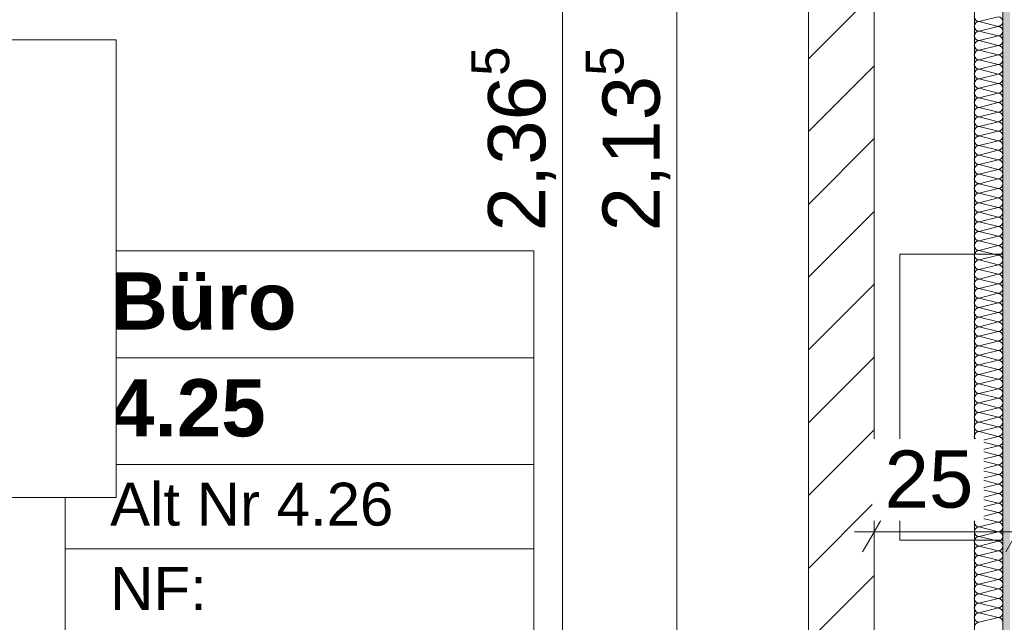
# Model space of a CAD drawing. Header units: metres. Extents: x -3.6 to 90.7, y -11.1 to 18.
# Tile 356 of 656: x 38.6 to 40.4, y 2 to 3. Entities that reach past the tile are written whole.
import ezdxf

# ---------------------------------------------------------------- set-up
doc = ezdxf.new("R2010")
doc.units = ezdxf.units.M
doc.header["$MEASUREMENT"] = 0
for name, pattern in [('DASHED', [0.015, 0.007, -0.008]), ('Strichlinie doppelt', [0.546806, 0.264583, -0.105833, 0.070556, -0.105833]), ('Wipeout_Contour', [1, 0, -1])]:
    doc.linetypes.add(name, pattern=pattern)
for name, color, linetype in [('152 - Bemaßung_ Beschriftung.Ausbau', 7, 'Continuous'), ('401 - Zone.Raum_ Raumbegrenzung_ Whg.', 7, 'Continuous'), ('451 - Universal.Achsen Raster', 7, 'Continuous'), ('605 - Struktur.Wand Innen', 7, 'Continuous'), ('650 - Abdeckung.Fußboden Aufbau', 7, 'Continuous'), ('701 - Einrichtung.Möbel', 7, 'Continuous'), ('Neubau_606 - Struktur.Wand Innen Ausbau', 7, 'Continuous'), ('Neubau_802 - HKLSE.Sanitär', 7, 'Continuous')]:
    doc.layers.add(name, color=color, linetype=linetype)
doc.styles.add('ERSTELLTER_STIL_1', font='txt')
doc.styles.add('ERSTELLTER_STIL_2', font='txt')
doc.dimstyles.new('ERSTELLTER_STIL__1', dxfattribs={"dimtxt": 0.1, "dimasz": 0.0532, "dimexe": 0.18, "dimexo": 0.0625, "dimgap": 0, "dimtad": 1, "dimzin": 0, "dimdsep": 46, "dimtxsty": 'ERSTELLTER_STIL_2', "dimblk": 'ARROWHEAD_2', "dimblk1": 'ARROWHEAD_2', "dimblk2": 'ARROWHEAD_2', "dimcen": 0.09, "dimse1": 1, "dimse2": 1, "dimclrd": 7, "dimclre": 7, "dimclrt": 7, "dimazin": 0, "dimtfac": 1, "dimtdec": 4, "dimtmove": 0, "dimatfit": 3, "dimfxl": 1, "dimtolj": 1, "dimtzin": 0, "dimarcsym": 0})
doc.dimstyles.new('ERSTELLTER_STIL__2', dxfattribs={"dimtxt": 0.1, "dimasz": 0.0532, "dimexe": 0.18, "dimexo": 0.0625, "dimgap": 0, "dimtad": 1, "dimzin": 0, "dimdsep": 46, "dimtxsty": 'ERSTELLTER_STIL_2', "dimblk": 'ARROWHEAD_2', "dimblk1": 'ARROWHEAD_2', "dimblk2": 'ARROWHEAD_2', "dimcen": 0.09, "dimse1": 1, "dimse2": 1, "dimclrd": 7, "dimclre": 7, "dimclrt": 7, "dimazin": 0, "dimtfac": 1, "dimtdec": 4, "dimtmove": 2, "dimatfit": 3, "dimfxl": 1, "dimtolj": 1, "dimtzin": 0, "dimarcsym": 0})
doc.dimstyles.new('ERSTELLTER_STIL__3', dxfattribs={"dimtxt": 0.1, "dimasz": 0.0532, "dimexe": 0.18, "dimexo": 0.0625, "dimgap": 0, "dimtad": 1, "dimtih": 1, "dimtoh": 1, "dimzin": 0, "dimdsep": 46, "dimtxsty": 'ERSTELLTER_STIL_2', "dimblk": 'ARROWHEAD_2', "dimblk1": 'ARROWHEAD_2', "dimblk2": 'ARROWHEAD_2', "dimcen": 0.09, "dimse1": 1, "dimse2": 1, "dimclrd": 7, "dimclre": 7, "dimclrt": 7, "dimazin": 0, "dimtfac": 1, "dimtdec": 4, "dimtmove": 0, "dimatfit": 3, "dimfxl": 1, "dimtolj": 1, "dimtzin": 0, "dimarcsym": 0})
doc.dimstyles.new('ERSTELLTER_STIL__9', dxfattribs={"dimtxt": 0.1, "dimasz": 0.0532, "dimexe": 0.18, "dimexo": 0.0625, "dimgap": 0, "dimtad": 1, "dimtih": 1, "dimtoh": 1, "dimzin": 0, "dimdsep": 46, "dimtxsty": 'ERSTELLTER_STIL_2', "dimblk": 'ARROWHEAD_2', "dimblk1": 'ARROWHEAD_2', "dimblk2": 'ARROWHEAD_2', "dimcen": 0.09, "dimse1": 1, "dimse2": 1, "dimclrd": 7, "dimclre": 7, "dimclrt": 7, "dimazin": 0, "dimtfac": 1, "dimtdec": 4, "dimtmove": 2, "dimatfit": 3, "dimfxl": 1, "dimtolj": 1, "dimtzin": 0, "dimarcsym": 0})

# ---------------------------------------------------------------- blocks, each defined once
blk = doc.blocks.new('*X5')
at = {"layer": 'Neubau_606 - Struktur.Wand Innen Ausbau', "color": 7, "linetype": 'Continuous', "lineweight": 5}
for p, q in [((40.3466, 3.05), (40.3133, 3.0417)), ((40.3466, 3.0333), (40.3133, 3.0417)), ((40.3466, 3.0333), (40.3133, 3.025)), ((40.3466, 3.0167), (40.3133, 3.025)), ((40.3466, 3.0167), (40.3133, 3.0083)), ((40.3466, 3), (40.3133, 3.0083)), ((40.3466, 3), (40.3133, 2.9917)), ((40.3466, 2.9833), (40.3133, 2.9917)), ((40.3466, 2.9833), (40.3133, 2.975)), ((40.3466, 2.9667), (40.3133, 2.975)), ((40.3466, 2.9667), (40.3133, 2.9583)), ((40.3466, 2.95), (40.3133, 2.9583)), ((40.3466, 2.95), (40.3133, 2.9417)), ((40.3466, 2.9333), (40.3133, 2.9417)), ((40.3466, 2.9333), (40.3133, 2.925)), ((40.3466, 2.9167), (40.3133, 2.925)), ((40.3466, 2.9167), (40.3133, 2.9083)), ((40.3466, 2.9), (40.3133, 2.9083)), ((40.3466, 2.9), (40.3133, 2.8917)), ((40.3466, 2.8833), (40.3133, 2.8917)), ((40.3466, 2.8833), (40.3133, 2.875)), ((40.3466, 2.8667), (40.3133, 2.875)), ((40.3466, 2.8667), (40.3133, 2.8583)), ((40.3466, 2.85), (40.3133, 2.8583)), ((40.3466, 2.85), (40.3133, 2.8417)), ((40.3466, 2.8333), (40.3133, 2.8417)), ((40.3466, 2.8333), (40.3133, 2.825)), ((40.3466, 2.8167), (40.3133, 2.825)), ((40.3466, 2.8167), (40.3133, 2.8083)), ((40.3466, 2.8), (40.3133, 2.8083)), ((40.3466, 2.8), (40.3133, 2.7917)), ((40.3466, 2.7833), (40.3133, 2.7917)), ((40.3466, 2.7833), (40.3133, 2.775)), ((40.3466, 2.7667), (40.3133, 2.775)), ((40.3466, 2.7667), (40.3133, 2.7583)), ((40.3466, 2.75), (40.3133, 2.7583)), ((40.3466, 2.75), (40.3133, 2.7417)), ((40.3466, 2.7333), (40.3133, 2.7417)), ((40.3466, 2.7333), (40.3133, 2.725)), ((40.3466, 2.7167), (40.3133, 2.725)), ((40.3466, 2.7167), (40.3133, 2.7083)), ((40.3466, 2.7), (40.3133, 2.7083)), ((40.3466, 2.7), (40.3133, 2.6917)), ((40.3466, 2.6833), (40.3133, 2.6917)), ((40.3466, 2.6833), (40.3133, 2.675)), ((40.3466, 2.6667), (40.3133, 2.675)), ((40.3466, 2.6667), (40.3133, 2.6583)), ((40.3466, 2.65), (40.3133, 2.6583)), ((40.3466, 2.65), (40.3133, 2.6417)), ((40.3466, 2.6333), (40.3133, 2.6417)), ((40.3466, 2.6333), (40.3133, 2.625)), ((40.3466, 2.6167), (40.3133, 2.625)), ((40.3466, 2.6167), (40.3133, 2.6083)), ((40.3466, 2.6), (40.3133, 2.6083)), ((40.3466, 2.6), (40.3133, 2.5917)), ((40.3466, 2.5833), (40.3133, 2.5917)), ((40.3466, 2.5833), (40.3133, 2.575)), ((40.3466, 2.5667), (40.3133, 2.575)), ((40.3466, 2.5667), (40.3133, 2.5583)), ((40.3466, 2.55), (40.3133, 2.5583)), ((40.3466, 2.55), (40.3133, 2.5417)), ((40.3466, 2.5333), (40.3133, 2.5417)), ((40.3466, 2.5333), (40.3133, 2.525)), ((40.3466, 2.5167), (40.3133, 2.525)), ((40.3466, 2.5167), (40.3133, 2.5083)), ((40.3466, 2.5), (40.3133, 2.5083)), ((40.3466, 2.5), (40.3133, 2.4917)), ((40.3466, 2.4833), (40.3133, 2.4917)), ((40.3466, 2.4833), (40.3133, 2.475)), ((40.3466, 2.4667), (40.3133, 2.475)), ((40.3466, 2.4667), (40.3133, 2.4583)), ((40.3466, 2.45), (40.3133, 2.4583)), ((40.3466, 2.45), (40.3133, 2.4417)), ((40.3466, 2.4333), (40.3133, 2.4417)), ((40.3466, 2.4333), (40.3133, 2.425)), ((40.3466, 2.4167), (40.3133, 2.425)), ((40.3466, 2.4167), (40.3133, 2.4083)), ((40.3466, 2.4), (40.3133, 2.4083)), ((40.3466, 2.4), (40.3133, 2.3917)), ((40.3466, 2.3833), (40.3133, 2.3917)), ((40.3466, 2.3833), (40.3133, 2.375)), ((40.3466, 2.3667), (40.3133, 2.375)), ((40.3466, 2.3667), (40.3133, 2.3583)), ((40.3466, 2.35), (40.3133, 2.3583)), ((40.3466, 2.35), (40.3133, 2.3417)), ((40.3466, 2.3333), (40.3133, 2.3417)), ((40.3466, 2.3333), (40.3133, 2.325)), ((40.3466, 2.3167), (40.3133, 2.325)), ((40.3466, 2.3167), (40.3133, 2.3083)), ((40.3466, 2.3), (40.3133, 2.3083)), ((40.3466, 2.3), (40.3133, 2.2917)), ((40.3466, 2.2833), (40.3133, 2.2917)), ((40.3466, 2.2833), (40.3133, 2.275)), ((40.3466, 2.2667), (40.3133, 2.275)), ((40.3466, 2.2667), (40.3133, 2.2583)), ((40.3466, 2.25), (40.3133, 2.2583)), ((40.3466, 2.25), (40.3133, 2.2417)), ((40.3466, 2.2333), (40.3133, 2.2417)), ((40.3466, 2.2333), (40.3133, 2.225)), ((40.3466, 2.2167), (40.3133, 2.225)), ((40.3466, 2.2167), (40.3133, 2.2083)), ((40.3466, 2.2), (40.3133, 2.2083)), ((40.3466, 2.2), (40.3133, 2.1917)), ((40.3466, 2.1833), (40.3133, 2.1917)), ((40.3466, 2.1833), (40.3133, 2.175)), ((40.3466, 2.1667), (40.3133, 2.175)), ((40.3466, 2.1667), (40.3133, 2.1583)), ((40.3466, 2.15), (40.3133, 2.1583)), ((40.3466, 2.15), (40.3133, 2.1417)), ((40.3466, 2.1333), (40.3133, 2.1417)), ((40.3466, 2.1333), (40.3133, 2.125)), ((40.3466, 2.1167), (40.3133, 2.125)), ((40.3466, 2.1167), (40.3133, 2.1083)), ((40.3466, 2.1), (40.3133, 2.1083)), ((40.3466, 2.1), (40.3133, 2.0917)), ((40.3466, 2.0833), (40.3133, 2.0917)), ((40.3466, 2.0833), (40.3133, 2.075)), ((40.3466, 2.0667), (40.3133, 2.075)), ((40.3466, 2.0667), (40.3133, 2.0583)), ((40.3466, 2.05), (40.3133, 2.0583)), ((40.3466, 2.05), (40.3133, 2.0417)), ((40.3466, 2.0333), (40.3133, 2.0417)), ((40.3466, 2.0333), (40.3133, 2.025)), ((40.3466, 2.0167), (40.3133, 2.025)), ((40.3466, 2.0167), (40.3133, 2.0083)), ((40.3466, 2), (40.3133, 2.0083)), ((40.3466, 2), (40.3133, 1.9917))]:
    blk.add_line(p, q, dxfattribs=at)
for centre, start, end in [((40.3133, 3.05), 180, 270), ((40.3466, 3.0417), 360, 90), ((40.3133, 3.0333), 90, 180), ((40.3133, 3.0333), 180, 270), ((40.3466, 3.0417), 270, 360), ((40.3466, 3.025), 360, 90), ((40.3133, 3.0167), 90, 180), ((40.3133, 3.0167), 180, 270), ((40.3466, 3.025), 270, 360), ((40.3466, 3.0083), 360, 90), ((40.3133, 3), 90, 180), ((40.3133, 3), 180, 270), ((40.3466, 3.0083), 270, 360), ((40.3466, 2.9917), 360, 90), ((40.3133, 2.9833), 90, 180), ((40.3133, 2.9833), 180, 270), ((40.3466, 2.9917), 270, 360), ((40.3466, 2.975), 360, 90), ((40.3133, 2.9667), 90, 180), ((40.3133, 2.9667), 180, 270), ((40.3466, 2.975), 270, 360), ((40.3466, 2.9583), 360, 90), ((40.3133, 2.95), 90, 180), ((40.3133, 2.95), 180, 270), ((40.3466, 2.9583), 270, 360), ((40.3466, 2.9417), 360, 90), ((40.3133, 2.9333), 90, 180), ((40.3133, 2.9333), 180, 270), ((40.3466, 2.9417), 270, 360), ((40.3466, 2.925), 360, 90), ((40.3133, 2.9167), 90, 180), ((40.3133, 2.9167), 180, 270), ((40.3133, 2.9), 90, 180), ((40.3466, 2.925), 270, 360), ((40.3466, 2.9083), 360, 90), ((40.3466, 2.9083), 270, 360), ((40.3133, 2.9), 180, 270), ((40.3133, 2.8833), 90, 180), ((40.3466, 2.8917), 360, 90), ((40.3466, 2.8917), 270, 360), ((40.3133, 2.8833), 180, 270), ((40.3133, 2.8667), 90, 180), ((40.3466, 2.875), 360, 90), ((40.3466, 2.875), 270, 360), ((40.3133, 2.8667), 180, 270), ((40.3133, 2.85), 90, 180), ((40.3466, 2.8583), 360, 90), ((40.3466, 2.8583), 270, 360), ((40.3133, 2.85), 180, 270), ((40.3133, 2.8333), 90, 180), ((40.3466, 2.8417), 360, 90), ((40.3466, 2.8417), 270, 360), ((40.3133, 2.8333), 180, 270), ((40.3133, 2.8167), 90, 180), ((40.3466, 2.825), 360, 90), ((40.3466, 2.825), 270, 360), ((40.3133, 2.8167), 180, 270), ((40.3133, 2.8), 90, 180), ((40.3466, 2.8083), 360, 90), ((40.3466, 2.8083), 270, 360), ((40.3133, 2.8), 180, 270), ((40.3133, 2.7833), 90, 180), ((40.3466, 2.7917), 360, 90), ((40.3466, 2.7917), 270, 360), ((40.3133, 2.7833), 180, 270), ((40.3133, 2.7667), 90, 180), ((40.3466, 2.775), 360, 90), ((40.3466, 2.775), 270, 360), ((40.3133, 2.7667), 180, 270), ((40.3133, 2.75), 90, 180), ((40.3466, 2.7583), 360, 90), ((40.3466, 2.7583), 270, 360), ((40.3133, 2.75), 180, 270), ((40.3133, 2.7333), 90, 180), ((40.3466, 2.7417), 360, 90), ((40.3466, 2.7417), 270, 360), ((40.3133, 2.7333), 180, 270), ((40.3133, 2.7167), 90, 180), ((40.3466, 2.725), 360, 90), ((40.3466, 2.725), 270, 360), ((40.3133, 2.7167), 180, 270), ((40.3133, 2.7), 90, 180), ((40.3466, 2.7083), 360, 90), ((40.3466, 2.7083), 270, 360), ((40.3133, 2.7), 180, 270), ((40.3133, 2.6833), 90, 180), ((40.3466, 2.6917), 360, 90), ((40.3466, 2.6917), 270, 360), ((40.3133, 2.6833), 180, 270), ((40.3133, 2.6667), 90, 180), ((40.3466, 2.675), 360, 90), ((40.3466, 2.675), 270, 360), ((40.3133, 2.6667), 180, 270), ((40.3133, 2.65), 90, 180), ((40.3133, 2.65), 180, 270), ((40.3466, 2.6583), 360, 90), ((40.3466, 2.6583), 270, 360), ((40.3466, 2.6417), 360, 90), ((40.3133, 2.6333), 90, 180), ((40.3133, 2.6333), 180, 270), ((40.3466, 2.6417), 270, 360), ((40.3466, 2.625), 360, 90), ((40.3133, 2.6167), 90, 180), ((40.3133, 2.6167), 180, 270), ((40.3466, 2.625), 270, 360), ((40.3466, 2.6083), 360, 90), ((40.3133, 2.6), 90, 180), ((40.3133, 2.6), 180, 270), ((40.3466, 2.6083), 270, 360), ((40.3466, 2.5917), 360, 90), ((40.3133, 2.5833), 90, 180), ((40.3133, 2.5833), 180, 270), ((40.3466, 2.5917), 270, 360), ((40.3466, 2.575), 360, 90), ((40.3133, 2.5667), 90, 180), ((40.3133, 2.5667), 180, 270), ((40.3466, 2.575), 270, 360), ((40.3466, 2.5583), 360, 90), ((40.3133, 2.55), 90, 180), ((40.3133, 2.55), 180, 270), ((40.3466, 2.5583), 270, 360), ((40.3466, 2.5417), 360, 90), ((40.3133, 2.5333), 90, 180), ((40.3133, 2.5333), 180, 270), ((40.3466, 2.5417), 270, 360), ((40.3466, 2.525), 360, 90), ((40.3133, 2.5167), 90, 180), ((40.3133, 2.5167), 180, 270), ((40.3466, 2.525), 270, 360), ((40.3466, 2.5083), 360, 90), ((40.3133, 2.5), 90, 180), ((40.3133, 2.5), 180, 270), ((40.3466, 2.5083), 270, 360), ((40.3466, 2.4917), 360, 90), ((40.3133, 2.4833), 90, 180), ((40.3133, 2.4833), 180, 270), ((40.3466, 2.4917), 270, 360), ((40.3466, 2.475), 360, 90), ((40.3133, 2.4667), 90, 180), ((40.3133, 2.4667), 180, 270), ((40.3466, 2.475), 270, 360), ((40.3466, 2.4583), 360, 90), ((40.3133, 2.45), 90, 180), ((40.3133, 2.45), 180, 270), ((40.3466, 2.4583), 270, 360), ((40.3466, 2.4417), 360, 90), ((40.3133, 2.4333), 90, 180), ((40.3133, 2.4333), 180, 270), ((40.3466, 2.4417), 270, 360), ((40.3466, 2.425), 360, 90), ((40.3133, 2.4167), 90, 180), ((40.3133, 2.4167), 180, 270), ((40.3466, 2.425), 270, 360), ((40.3466, 2.4083), 360, 90), ((40.3133, 2.4), 90, 180), ((40.3133, 2.4), 180, 270), ((40.3466, 2.4083), 270, 360), ((40.3466, 2.3917), 360, 90), ((40.3133, 2.3833), 90, 180), ((40.3133, 2.3833), 180, 270), ((40.3133, 2.3667), 90, 180), ((40.3466, 2.3917), 270, 360), ((40.3466, 2.375), 360, 90), ((40.3466, 2.375), 270, 360), ((40.3133, 2.3667), 180, 270), ((40.3133, 2.35), 90, 180), ((40.3466, 2.3583), 360, 90), ((40.3466, 2.3583), 270, 360), ((40.3133, 2.35), 180, 270), ((40.3133, 2.3333), 90, 180), ((40.3466, 2.3417), 360, 90), ((40.3466, 2.3417), 270, 360), ((40.3133, 2.3333), 180, 270), ((40.3133, 2.3167), 90, 180), ((40.3466, 2.325), 360, 90), ((40.3466, 2.325), 270, 360), ((40.3133, 2.3167), 180, 270), ((40.3133, 2.3), 90, 180), ((40.3466, 2.3083), 360, 90), ((40.3466, 2.3083), 270, 360), ((40.3133, 2.3), 180, 270), ((40.3133, 2.2833), 90, 180), ((40.3466, 2.2917), 360, 90), ((40.3466, 2.2917), 270, 360), ((40.3133, 2.2833), 180, 270), ((40.3133, 2.2667), 90, 180), ((40.3466, 2.275), 360, 90), ((40.3466, 2.275), 270, 360), ((40.3133, 2.2667), 180, 270), ((40.3133, 2.25), 90, 180), ((40.3466, 2.2583), 360, 90), ((40.3466, 2.2583), 270, 360), ((40.3133, 2.25), 180, 270), ((40.3133, 2.2333), 90, 180), ((40.3466, 2.2417), 360, 90), ((40.3466, 2.2417), 270, 360), ((40.3133, 2.2333), 180, 270), ((40.3133, 2.2167), 90, 180), ((40.3466, 2.225), 360, 90), ((40.3466, 2.225), 270, 360), ((40.3133, 2.2167), 180, 270), ((40.3133, 2.2), 90, 180), ((40.3466, 2.2083), 360, 90), ((40.3466, 2.2083), 270, 360), ((40.3133, 2.2), 180, 270), ((40.3133, 2.1833), 90, 180), ((40.3466, 2.1917), 360, 90), ((40.3466, 2.1917), 270, 360), ((40.3133, 2.1833), 180, 270), ((40.3133, 2.1667), 90, 180), ((40.3466, 2.175), 360, 90), ((40.3466, 2.175), 270, 360), ((40.3133, 2.1667), 180, 270), ((40.3133, 2.15), 90, 180), ((40.3466, 2.1583), 360, 90), ((40.3466, 2.1583), 270, 360), ((40.3133, 2.15), 180, 270), ((40.3133, 2.1333), 90, 180), ((40.3466, 2.1417), 360, 90), ((40.3466, 2.1417), 270, 360), ((40.3133, 2.1333), 180, 270), ((40.3133, 2.1167), 90, 180), ((40.3133, 2.1167), 180, 270), ((40.3466, 2.125), 360, 90), ((40.3466, 2.125), 270, 360), ((40.3466, 2.1083), 360, 90), ((40.3133, 2.1), 90, 180), ((40.3133, 2.1), 180, 270), ((40.3466, 2.1083), 270, 360), ((40.3466, 2.0917), 360, 90), ((40.3133, 2.0833), 90, 180), ((40.3133, 2.0833), 180, 270), ((40.3466, 2.0917), 270, 360), ((40.3466, 2.075), 360, 90), ((40.3133, 2.0667), 90, 180), ((40.3133, 2.0667), 180, 270), ((40.3466, 2.075), 270, 360), ((40.3466, 2.0583), 360, 90), ((40.3133, 2.05), 90, 180), ((40.3133, 2.05), 180, 270), ((40.3466, 2.0583), 270, 360), ((40.3466, 2.0417), 360, 90), ((40.3133, 2.0333), 90, 180), ((40.3133, 2.0333), 180, 270), ((40.3466, 2.0417), 270, 360), ((40.3466, 2.025), 360, 90), ((40.3133, 2.0167), 90, 180), ((40.3133, 2.0167), 180, 270), ((40.3466, 2.025), 270, 360), ((40.3466, 2.0083), 360, 90), ((40.3133, 2), 90, 180), ((40.3133, 2), 180, 270), ((40.3466, 2.0083), 270, 360), ((40.3466, 1.9917), 360, 90), ((40.3133, 1.9833), 90, 180)]:
    blk.add_arc(centre, 0.00833, start, end, dxfattribs=at)
blk = doc.blocks.new('*D195')
at = {"layer": '152 - Bemaßung_ Beschriftung.Ausbau', "color": 7, "linetype": 'Continuous', "lineweight": 5}
for p, q in [((39.75, 3.3702), (39.82, 3.3298)), ((39.8375, 3.35), (39.7325, 3.35)), ((39.785, 1.215), (39.785, 3.35)), ((39.75, 1.2352), (39.82, 1.1948)), ((39.8375, 1.215), (39.7325, 1.215))]:
    blk.add_line(p, q, dxfattribs=at)
at = {"layer": '152 - Bemaßung_ Beschriftung.Ausbau', "color": 7, "lineweight": 5, "insert": (39.7844, 2.6749), "char_height": 0.1, "attachment_point": 7, "rotation": 90, "style": 'ERSTELLTER_STIL_2'}
blk.add_mtext('\\A1;{\\pql;\\fArial|b0|i0|c0|p38;2,13\\fArial|b0|i0|c0|p38;\\A1{\\H.66x;\\S5^  ;}}', dxfattribs=at)
blk = doc.blocks.new('ARROWHEAD_2')
at = {"color": 0, "linetype": 'Continuous', "lineweight": 0}
for p, q in [((-0.378, -0.655), (0.378, 0.655)), ((0, 0), (-1, 0))]:
    blk.add_line(p, q, dxfattribs=at)
blk = doc.blocks.new('*D200')
at = {"layer": '152 - Bemaßung_ Beschriftung.Ausbau', "color": 7, "linetype": 'Continuous', "lineweight": 5}
for p, q in [((39.55, 3.4852), (39.62, 3.4448)), ((39.6375, 3.465), (39.5325, 3.465)), ((39.585, 1.1), (39.585, 3.465)), ((39.55, 1.1202), (39.62, 1.0798)), ((39.6375, 1.1), (39.5325, 1.1))]:
    blk.add_line(p, q, dxfattribs=at)
at = {"layer": '152 - Bemaßung_ Beschriftung.Ausbau', "color": 7, "lineweight": 5, "insert": (39.5844, 2.6749), "char_height": 0.1, "attachment_point": 7, "rotation": 90, "style": 'ERSTELLTER_STIL_2'}
blk.add_mtext('\\A1;{\\pql;\\fArial|b0|i0|c0|p38;2,36\\fArial|b0|i0|c0|p38;\\A1{\\H.66x;\\S5^  ;}}', dxfattribs=at)
blk = doc.blocks.new('*D436')
at = {"layer": '152 - Bemaßung_ Beschriftung.Ausbau', "color": 7, "linetype": 'Continuous', "lineweight": 5}
for p, q in [((36.605, -4.6125), (36.605, -4.5075)), ((40.015, -4.6125), (40.015, -4.5075)), ((36.6252, -4.525), (36.5848, -4.595)), ((40.0352, -4.525), (39.9948, -4.595)), ((36.605, -4.56), (40.015, -4.56))]:
    blk.add_line(p, q, dxfattribs=at)
at = {"layer": '152 - Bemaßung_ Beschriftung.Ausbau', "color": 7, "lineweight": 5, "char_height": 0.1, "attachment_point": 7, "style": 'ERSTELLTER_STIL_2'}
for s, insert in [('\\A1;{\\pql;\\fArial|b0|i0|c0|p38;11\\fArial|b0|i0|c0|p38;\\A1{\\H.66x;\\S5^  ;}}', (39.8029, -4.5411)), ('\\A1;{\\pql;\\fArial|b0|i0|c0|p38;3,41}', (38.081, -4.54))]:
    blk.add_mtext(s, dxfattribs=dict(at, insert=insert))
blk = doc.blocks.new('*D437')
at = {"layer": '152 - Bemaßung_ Beschriftung.Ausbau', "color": 7, "linetype": 'Continuous', "lineweight": 5}
for p, q in [((40.015, -4.6125), (40.015, -4.5075)), ((40.13, -4.6125), (40.13, -4.5075)), ((40.0352, -4.525), (39.9948, -4.595)), ((40.1502, -4.525), (40.1098, -4.595)), ((40.015, -4.56), (40.13, -4.56))]:
    blk.add_line(p, q, dxfattribs=at)
blk = doc.blocks.new('*D438')
at = {"layer": '152 - Bemaßung_ Beschriftung.Ausbau', "color": 7, "linetype": 'Continuous', "lineweight": 5}
for p, q in [((40.13, -4.6125), (40.13, -4.5075)), ((40.38, -4.6125), (40.38, -4.5075)), ((40.1502, -4.525), (40.1098, -4.595)), ((40.4002, -4.525), (40.3598, -4.595)), ((40.13, -4.56), (40.38, -4.56))]:
    blk.add_line(p, q, dxfattribs=at)
at = {"layer": '152 - Bemaßung_ Beschriftung.Ausbau', "color": 7, "lineweight": 5, "insert": (40.1791, -4.54), "char_height": 0.1, "attachment_point": 7, "style": 'ERSTELLTER_STIL_2'}
blk.add_mtext('\\A1;{\\pql;\\fArial|b0|i0|c0|p38;25}', dxfattribs=at)
blk = doc.blocks.new('*D595')
at = {"layer": '152 - Bemaßung_ Beschriftung.Ausbau', "color": 7, "linetype": 'Continuous', "lineweight": 5}
for p, q in [((40.13, 2.0975), (40.13, 2.2025)), ((40.38, 2.0975), (40.38, 2.2025)), ((40.1502, 2.185), (40.1098, 2.115)), ((40.4002, 2.185), (40.3598, 2.115)), ((40.0957, 2.15), (40.13, 2.15)), ((40.13, 2.15), (40.38, 2.15))]:
    blk.add_line(p, q, dxfattribs=at)
at = {"color": 254, "linetype": 'Wipeout_Contour', "lineweight": 0, "ltscale": 161.157328}
blk.add_wipeout([(40.1266, 2.1691), (40.3212, 2.1691), (40.3212, 2.312), (40.1266, 2.312)], dxfattribs=at).dxf.layer = '152 - Bemaßung_ Beschriftung.Ausbau'
at = {"layer": '152 - Bemaßung_ Beschriftung.Ausbau', "color": 7, "lineweight": 5, "insert": (40.148, 2.1906), "char_height": 0.1, "attachment_point": 7, "style": 'ERSTELLTER_STIL_2'}
blk.add_mtext('\\A1;{\\pql;\\fArial|b0|i0|c0|p38;25}', dxfattribs=at)
blk = doc.blocks.new('*D611')
at = {"layer": '152 - Bemaßung_ Beschriftung.Ausbau', "color": 7, "linetype": 'Continuous', "lineweight": 5}
for p, q in [((45.7803, 0.245), (45.7803, 3.72)), ((45.7453, 0.2652), (45.8153, 0.2248)), ((45.8328, 0.245), (45.7278, 0.245)), ((45.7803, 0.005), (45.7803, 0.245)), ((45.7453, 0.0252), (45.8153, -0.0152)), ((45.8328, 0.005), (45.7278, 0.005)), ((45.7803, -0.0292), (45.7803, 0.005))]:
    blk.add_line(p, q, dxfattribs=at)
at = {"color": 254, "linetype": 'Wipeout_Contour', "lineweight": 0, "ltscale": 182.85335}
blk.add_wipeout([(45.7818, 0.0277), (45.7818, 0.2223), (45.6389, 0.2223), (45.6389, 0.0277)], dxfattribs=at).dxf.layer = '152 - Bemaßung_ Beschriftung.Ausbau'
at = {"layer": '152 - Bemaßung_ Beschriftung.Ausbau', "color": 7, "lineweight": 5, "insert": (45.7603, 0.0491), "char_height": 0.1, "attachment_point": 7, "rotation": 90, "style": 'ERSTELLTER_STIL_2'}
blk.add_mtext('\\A1;{\\pql;\\fArial|b0|i0|c0|p38;24}', dxfattribs=at)
blk = doc.blocks.new('*D612')
at = {"layer": '152 - Bemaßung_ Beschriftung.Ausbau', "color": 7, "linetype": 'Continuous', "lineweight": 5}
for p, q in [((45.7453, 3.7402), (45.8153, 3.6998)), ((45.8328, 3.72), (45.7278, 3.72)), ((45.7803, 0.245), (45.7803, 3.72)), ((45.7453, 0.2652), (45.8153, 0.2248))]:
    blk.add_line(p, q, dxfattribs=at)
at = {"layer": '152 - Bemaßung_ Beschriftung.Ausbau', "color": 7, "lineweight": 5, "char_height": 0.1, "attachment_point": 7, "rotation": 90, "style": 'ERSTELLTER_STIL_2'}
for s, insert in [('\\A1;{\\pql;\\fArial|b0|i0|c0|p38;17\\fArial|b0|i0|c0|p38;\\A1{\\H.66x;\\S5^  ;}}', (45.7614, 3.4979)), ('\\A1;{\\pql;\\fArial|b0|i0|c0|p38;3,47\\fArial|b0|i0|c0|p38;\\A1{\\H.66x;\\S5^  ;}}', (45.7797, 1.7235))]:
    blk.add_mtext(s, dxfattribs=dict(at, insert=insert))

msp = doc.modelspace()

# ---------------------------------------------------------------- hatches: boundary and pattern name
at = {"layer": 'Neubau_606 - Struktur.Wand Innen Ausbau', "linetype": 'Continuous', "lineweight": 0, "true_color": 0x000000}
h = msp.add_hatch(dxfattribs=at)
h.set_pattern_fill('Gips_0001', color=18, style=0, pattern_type=2)
h.set_pattern_definition([(45, (0, 0), (-0.01767767, 0.01767767), [0, -0.025])])
h.paths.add_polyline_path([(40.3675, 0.255), (40.3675, 3.81), (40.355, 3.81), (40.355, 0.255)])

# ---------------------------------------------------------------- linework, layer by layer
at = {"layer": '401 - Zone.Raum_ Raumbegrenzung_ Whg.', "color": 7, "linetype": 'Continuous', "lineweight": 9}
for p, q in [((39.535, 2.6408), (38.7161, 2.6408)), ((38.7161, 2.6408), (38.7161, 0.9417)), ((38.7161, 2.6408), (39.535, 2.6408)), ((38.7161, 2.4542), (38.7161, 2.6408)), ((39.535, 0.9417), (39.535, 2.6408)), ((39.535, 2.6408), (39.535, 2.4542)), ((39.535, 2.4542), (38.7161, 2.4542)), ((38.7161, 2.4542), (39.535, 2.4542)), ((38.7161, 2.2676), (38.7161, 2.4542)), ((39.535, 2.4542), (39.535, 2.2676)), ((39.535, 2.2676), (38.7161, 2.2676)), ((38.7161, 2.2676), (39.535, 2.2676)), ((38.7161, 2.1203), (38.7161, 2.2676)), ((39.535, 2.2676), (39.535, 2.1203)), ((39.535, 2.1203), (38.7161, 2.1203)), ((38.7161, 2.1203), (39.535, 2.1203)), ((38.7161, 1.973), (38.7161, 2.1203)), ((39.535, 2.1203), (39.535, 1.973))]:
    msp.add_line(p, q, dxfattribs=at)
at = {"layer": 'Neubau_606 - Struktur.Wand Innen Ausbau', "color": 1, "linetype": 'Continuous', "lineweight": 5}
msp.add_line((40.355, 0.255), (40.355, 3.81), dxfattribs=at)
at = {"layer": 'Neubau_606 - Struktur.Wand Innen Ausbau', "color": 1, "linetype": 'Continuous', "lineweight": 5, "flags": 128}
msp.add_lwpolyline([(40.305, 3.81), (40.305, 0.255)], dxfattribs=at)
at = {"layer": 'Neubau_802 - HKLSE.Sanitär', "color": 1, "linetype": 'Continuous', "lineweight": 9}
for p, q in [((40.175, 2.635), (40.175, 2.135)), ((40.355, 2.635), (40.175, 2.635)), ((40.355, 2.635), (40.355, 2.135)), ((40.355, 2.135), (40.175, 2.135))]:
    msp.add_line(p, q, dxfattribs=at)
at = {"layer": 'Neubau_802 - HKLSE.Sanitär', "color": 1, "linetype": 'DASHED', "lineweight": 9, "flags": 128}
for points in [[(40.175, 2.635), (40.175, 2.135)], [(40.355, 2.635), (40.175, 2.635)], [(40.355, 2.135), (40.355, 2.635)], [(40.175, 2.135), (40.355, 2.135)]]:
    msp.add_lwpolyline(points, dxfattribs=at)

# ---------------------------------------------------------------- block references
at = {"layer": 'Neubau_606 - Struktur.Wand Innen Ausbau', "color": 1, "lineweight": 13}
msp.add_blockref('*X5', (0, 0), dxfattribs=at)

# ---------------------------------------------------------------- texts
at = {"layer": '401 - Zone.Raum_ Raumbegrenzung_ Whg.', "color": 7, "lineweight": 9, "attachment_point": 1}
for s, insert, char_height, style in [('\\A1;{\\pqj;\\pt0;\\fArial|b1|i0|c0|p38;}', (39.4564, 2.6261), 0.1, 'ERSTELLTER_STIL_1'), ('\\A1;{\\pqj;\\pt0;\\fArial|b1|i0|c0|p38;Büro}', (38.7947, 2.6032), 0.1, 'ERSTELLTER_STIL_1'), ('\\A1;{\\pqj;\\pt0;\\fArial|b1|i0|c0|p38;}', (39.4564, 2.4395), 0.1, 'ERSTELLTER_STIL_1'), ('\\A1;{\\pql;\\pt0;\\fArial|b1|i0|c0|p38;4.25}', (38.7947, 2.4166), 0.1, 'ERSTELLTER_STIL_1'), ('\\A1;{\\pqj;\\pt0;\\fArial|b0|i0|c0|p38;Alt Nr 4.26}', (38.7947, 2.2357), 0.075, 'ERSTELLTER_STIL_2'), ('\\A1;{\\pqj;\\pt0;\\fArial|b0|i0|c0|p38;}', (39.4564, 2.2529), 0.075, 'ERSTELLTER_STIL_2'), ('\\A1;{\\pqj;\\pt0;\\fArial|b0|i0|c0|p38;NF: }', (38.7947, 2.0884), 0.075, 'ERSTELLTER_STIL_2')]:
    msp.add_mtext(s, dxfattribs=dict(at, insert=insert, char_height=char_height, style=style))

# ---------------------------------------------------------------- dimensions: what is measured, and where the dimension line sits
at = {"layer": '152 - Bemaßung_ Beschriftung.Ausbau', "color": 7, "linetype": 'Continuous', "lineweight": 5}
dim = msp.add_linear_dim(base=(39.785, 3.35), p1=(39.89998, 1.21498), p2=(39.89997, 3.35), angle=90, dimstyle='ERSTELLTER_STIL__2', dxfattribs=at)
dim.commit()
dim.dimension.update_dxf_attribs({"geometry": '*D195', "text_midpoint": (39.715, 2.93983), "dimtype": 160, "text_rotation": 90})

# ---------------------------------------------------------------- next in the draw order: wipeouts: each hides what was drawn before it
at = {"color": 254, "linetype": 'Wipeout_Contour', "lineweight": 0, "ltscale": 226.331697}
msp.add_wipeout([(36.605, 3.01), (36.605, 1.01), (37.405, 1.01), (37.405, 2.21), (38.805, 2.21), (38.805, 3.01)], dxfattribs=at).dxf.layer = '701 - Einrichtung.Möbel'

# ---------------------------------------------------------------- next in the draw order: linework, layer by layer
at = {"layer": '650 - Abdeckung.Fußboden Aufbau', "color": 7, "linetype": 'Continuous', "lineweight": 13, "flags": 128}
msp.add_lwpolyline([(36.605, 5.819), (36.605, 1.01), (36.715, 1.01), (36.715, 0.255), (39.97, 0.255), (39.97, 0.71), (40.015, 0.71), (40.015, 3.35), (39.9, 3.35), (39.9, 3.98), (40.015, 3.98), (40.015, 5.19), (39.97, 5.19), (39.97, 5.819), (38.855, 5.819)], dxfattribs=at)
at = {"layer": '701 - Einrichtung.Möbel', "color": 7, "linetype": 'Continuous', "lineweight": 5, "flags": 128}
msp.add_lwpolyline([(36.605, 3.01), (36.605, 1.01), (37.405, 1.01), (37.405, 2.21), (38.805, 2.21), (38.805, 3.01)], close=True, dxfattribs=at)

# ---------------------------------------------------------------- next in the draw order: wipeouts: each hides what was drawn before it
at = {"color": 254, "linetype": 'Wipeout_Contour', "lineweight": 0, "ltscale": 160.634817}
msp.add_wipeout([(40.13, 3.465), (40.015, 3.465), (40.015, 1.215), (40.13, 1.215)], dxfattribs=at).dxf.layer = '605 - Struktur.Wand Innen'

# ---------------------------------------------------------------- next in the draw order: hatches: boundary and pattern name
at = {"layer": '605 - Struktur.Wand Innen', "linetype": 'Continuous', "lineweight": 0, "true_color": 0x000000}
h = msp.add_hatch(dxfattribs=at)
h.set_pattern_fill('MW_Ziegel_0001', color=18, style=0, pattern_type=2)
h.set_pattern_definition([(45, (0, 0), (-0.0636396, 0.0636396), [])])
h.paths.add_polyline_path([(40.13, 3.465), (40.015, 3.465), (40.015, 1.215), (40.13, 1.215)])

# ---------------------------------------------------------------- next in the draw order: linework, layer by layer
at = {"layer": '451 - Universal.Achsen Raster', "color": 160, "linetype": 'Strichlinie doppelt', "lineweight": 9, "true_color": 0x3232ff}
msp.add_line((40.13, -10.585), (40.13, 16.355), dxfattribs=at)
at = {"layer": '605 - Struktur.Wand Innen', "color": 7, "linetype": 'Continuous', "lineweight": 18, "flags": 128}
for points in [[(40.13, 1.1), (40.13, 3.465)], [(40.015, 3.35), (40.015, 1.215)]]:
    msp.add_lwpolyline(points, dxfattribs=at)

# ---------------------------------------------------------------- next in the draw order: dimensions: what is measured, and where the dimension line sits
at = {"layer": '152 - Bemaßung_ Beschriftung.Ausbau', "color": 7, "linetype": 'Continuous', "lineweight": 5}
for base, p1, p2, picture, middle in [((40.015, -4.56), (36.605, 3.2547), (40.015, 4.5325), '*D436', (38.2109, -4.49)), ((40.129975, -4.5599999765), (40.014975, 4.532491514), (40.129975, 4.532491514), '*D437', (40.014240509, -4.4899999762)), ((40.38, -4.56), (40.13, 4.5325), (40.38, 0.255), '*D438', (40.2553, -4.49))]:
    dim = msp.add_linear_dim(base=base, p1=p1, p2=p2, dimstyle='ERSTELLTER_STIL__3', dxfattribs=at)
    dim.commit()
    dim.dimension.update_dxf_attribs({"geometry": picture, "text_midpoint": middle, "dimtype": 160})
dim = msp.add_linear_dim(base=(39.585, 3.465), p1=(40.01498, 1.09998), p2=(40.12997, 3.465), angle=90, dimstyle='ERSTELLTER_STIL__2', dxfattribs=at)
dim.commit()
dim.dimension.update_dxf_attribs({"geometry": '*D200', "text_midpoint": (39.515, 2.93983), "dimtype": 160, "text_rotation": 90})

# ---------------------------------------------------------------- next in the draw order: dimensions: what is measured, and where the dimension line sits
dim = msp.add_linear_dim(base=(40.38, 2.15), p1=(40.13, 0.7), p2=(40.38, 3.81), dimstyle='ERSTELLTER_STIL__9', dxfattribs=at)
dim.commit()
dim.dimension.update_dxf_attribs({"geometry": '*D595', "text_midpoint": (40.2243, 2.2406), "dimtype": 160})

# ---------------------------------------------------------------- next in the draw order: dimensions: what is measured, and where the dimension line sits
dim = msp.add_linear_dim(base=(45.7803, 0.245), p1=(45.7803, 0.005), p2=(22.1775, 0.245), angle=90, dimstyle='ERSTELLTER_STIL__1', dxfattribs=at)
dim.commit()
dim.dimension.update_dxf_attribs({"geometry": '*D611', "text_midpoint": (45.7103, 0.1253), "dimtype": 160, "text_rotation": 90})

# ---------------------------------------------------------------- next in the draw order: dimensions: what is measured, and where the dimension line sits
dim = msp.add_linear_dim(base=(45.780333, 3.719998), p1=(22.1775, 0.245), p2=(44.709987, 3.719998), angle=90, dimstyle='ERSTELLTER_STIL__1', dxfattribs=at)
dim.commit()
dim.dimension.update_dxf_attribs({"geometry": '*D612', "text_midpoint": (45.710333, 1.988441), "dimtype": 160, "text_rotation": 90})

doc.saveas('drawing.dxf')
